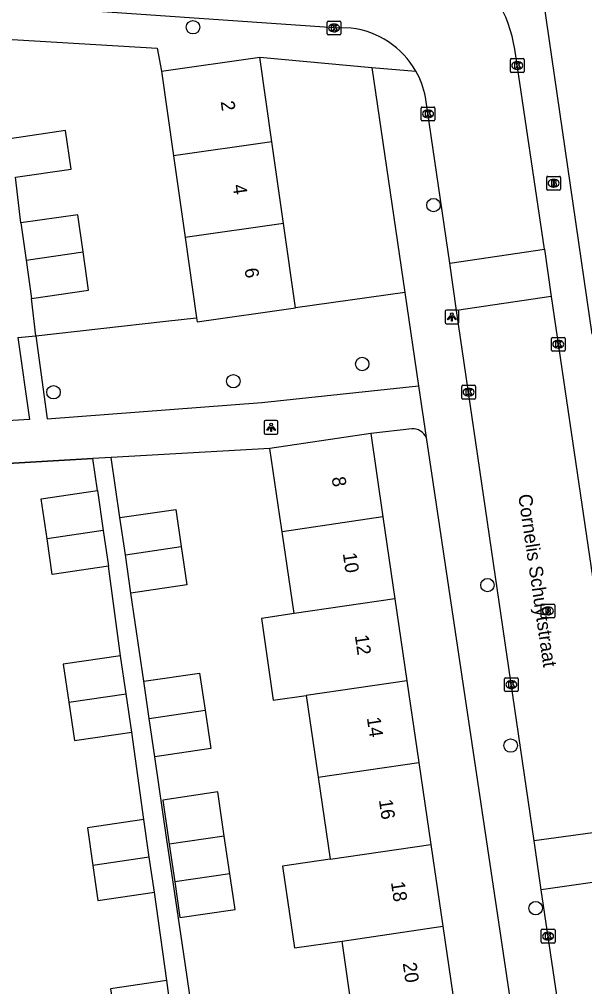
# Model space of a CAD drawing. Extents: x 159053 to 160041, y 380450 to 381422.
# Drawn here: x 159405.9 to 159447, y 381049.8 to 381120.2 of the extents above; entities that cross this region are included whole.
import ezdxf

# ---------------------------------------------------------------- set-up
doc = ezdxf.new("R2010")
doc.units = 0
for name, color, linetype in [('IMGEO_Boom', 7, 'Continuous'), ('IMGEO_Brandkraan', 7, 'Continuous'), ('IMGEO_Groenvoorziening', 7, 'Continuous'), ('IMGEO_Kolk', 7, 'Continuous'), ('IMGEO_Lichtpunt', 7, 'Continuous'), ('IMGEO_Muur', 7, 'Continuous'), ('IMGEO_Openbare_ruimte_label', 7, 'Continuous'), ('IMGEO_Pand', 7, 'Continuous'), ('IMGEO_Pand_nummerreeks', 7, 'Continuous'), ('IMGEO_Rijbaan_lokaal_open', 7, 'Continuous'), ('IMGEO_Rioolput', 7, 'Continuous'), ('IMGEO_Voetpad_open', 7, 'Continuous')]:
    doc.layers.add(name, color=color, linetype=linetype)

msp = doc.modelspace()

# ---------------------------------------------------------------- linework, layer by layer
at = {"layer": 'IMGEO_Boom'}
for centre in [(159418.511, 381119.583), (159436.016, 381106.642), (159430.829, 381095.081), (159421.453, 381093.827), (159408.362, 381093.023), (159439.94, 381078.991), (159441.63, 381067.311), (159443.451, 381055.482)]:
    msp.add_circle(centre, 0.489, dxfattribs=at)
at = {"layer": 'IMGEO_Brandkraan'}
for p, q in [((159444.251, 381107.808), (159444.251, 381108.66)), ((159444.326, 381108.734), (159445.178, 381108.734)), ((159444.739, 381108.514), (159444.764, 381108.514)), ((159445.252, 381108.66), (159445.252, 381107.808)), ((159445.178, 381107.734), (159444.326, 381107.734)), ((159444.762, 381107.954), (159444.737, 381107.954))]:
    msp.add_line(p, q, dxfattribs=at)
for points in [[(159444.251, 381107.808), (159444.251, 381108.66)], [(159444.326, 381108.734), (159445.178, 381108.734)], [(159444.599, 381108.434), (159444.599, 381108.034), (159444.812, 381108.034)], [(159444.83, 381108.434), (159444.599, 381108.434)], [(159444.778, 381108.353), (159444.724, 381108.353), (159444.724, 381108.277)], [(159445.252, 381108.66), (159445.252, 381107.808)], [(159445.178, 381107.734), (159444.326, 381107.734)], [(159444.724, 381108.277), (159444.777, 381108.277)], [(159444.786, 381108.201), (159444.724, 381108.201), (159444.724, 381108.12)], [(159444.724, 381108.12), (159444.786, 381108.12)]]:
    msp.add_lwpolyline(points, dxfattribs=at)
for centre, radius, start, end in [((159444.328, 381108.658), 0.0765, 91.55205, 178.44795), ((159444.328, 381108.658), 0.0765, 91.55205, 178.44795), ((159444.779, 381108.315), 0.0379, 267.82845, 90.93552), ((159444.834, 381108.289), 0.145, 59.4692, 91.53667), ((159444.859, 381108.336), 0.0922, 285.51372, 58.15012), ((159445.176, 381108.658), 0.0765, 1.55205, 88.44795), ((159445.176, 381108.658), 0.0765, 1.55205, 88.44795), ((159444.328, 381107.81), 0.0765, 181.55205, 268.44795), ((159444.328, 381107.81), 0.0765, 181.55205, 268.44795), ((159444.787, 381108.16), 0.0404, 269.87594, 90.50774), ((159444.818, 381108.285), 0.251, 268.66757, 293.53466), ((159444.864, 381108.144), 0.105, 301.31148, 78.98903), ((159445.176, 381107.81), 0.0765, 271.55205, 358.44795), ((159445.176, 381107.81), 0.0765, 271.55205, 358.44795)]:
    msp.add_arc(centre, radius, start, end, dxfattribs=at)
for centre, major_axis, ratio, start_param, end_param in [((159444.738, 381108.234), (-0.387, 0.002), 0.722429, 4.712389, 7.853982), ((159444.763, 381108.234), (-0.39, 0.002), 0.717154, 1.570796, 4.712389)]:
    msp.add_ellipse(centre, major_axis=major_axis, ratio=ratio, start_param=start_param, end_param=end_param, dxfattribs=at)
at = {"layer": 'IMGEO_Groenvoorziening'}
for points in [[(159433.919, 381100.289), (159425.977, 381099.157)], [(159407.074, 381097.138), (159416.536, 381098.195), (159418.775, 381098.445)]]:
    msp.add_lwpolyline(points, dxfattribs=at)
at = {"layer": 'IMGEO_Kolk'}
for p, q in [((159428.276, 381119.106), (159428.276, 381119.958)), ((159428.351, 381120.032), (159429.203, 381120.032)), ((159428.764, 381119.812), (159428.789, 381119.812)), ((159429.277, 381119.958), (159429.277, 381119.106)), ((159429.203, 381119.032), (159428.351, 381119.032)), ((159428.787, 381119.252), (159428.762, 381119.252)), ((159441.607, 381116.372), (159441.607, 381117.224)), ((159441.682, 381117.298), (159442.534, 381117.298)), ((159442.095, 381117.078), (159442.12, 381117.078)), ((159442.608, 381117.224), (159442.608, 381116.372)), ((159442.534, 381116.298), (159441.682, 381116.298)), ((159442.118, 381116.518), (159442.093, 381116.518)), ((159435.115, 381112.852), (159435.115, 381113.704)), ((159435.19, 381113.778), (159436.042, 381113.778)), ((159435.603, 381113.558), (159435.628, 381113.558)), ((159436.116, 381113.704), (159436.116, 381112.852)), ((159436.042, 381112.778), (159435.19, 381112.778)), ((159435.626, 381112.998), (159435.601, 381112.998)), ((159444.596, 381096.091), (159444.596, 381096.943)), ((159444.671, 381097.017), (159445.523, 381097.017)), ((159445.084, 381096.797), (159445.109, 381096.797)), ((159445.597, 381096.943), (159445.597, 381096.091)), ((159445.523, 381096.017), (159444.671, 381096.017)), ((159445.107, 381096.237), (159445.082, 381096.237)), ((159438.069, 381092.601), (159438.069, 381093.453)), ((159438.144, 381093.527), (159438.996, 381093.527)), ((159438.557, 381093.307), (159438.582, 381093.307)), ((159439.07, 381093.453), (159439.07, 381092.601)), ((159438.996, 381092.527), (159438.144, 381092.527)), ((159438.58, 381092.747), (159438.555, 381092.747)), ((159441.18, 381071.321), (159441.18, 381072.173)), ((159441.255, 381072.247), (159442.107, 381072.247)), ((159441.668, 381072.027), (159441.693, 381072.027)), ((159442.181, 381072.173), (159442.181, 381071.321)), ((159442.107, 381071.247), (159441.255, 381071.247)), ((159441.691, 381071.467), (159441.666, 381071.467)), ((159443.856, 381053.021), (159443.856, 381053.873)), ((159443.931, 381053.947), (159444.783, 381053.947)), ((159444.344, 381053.727), (159444.369, 381053.727)), ((159444.857, 381053.873), (159444.857, 381053.021)), ((159444.783, 381052.947), (159443.931, 381052.947)), ((159444.367, 381053.167), (159444.342, 381053.167))]:
    msp.add_line(p, q, dxfattribs=at)
for points in [[(159428.276, 381119.106), (159428.276, 381119.958)], [(159428.351, 381120.032), (159429.203, 381120.032)], [(159428.597, 381119.732), (159428.72, 381119.732), (159428.72, 381119.581), (159428.85, 381119.732), (159429.014, 381119.732), (159428.868, 381119.581), (159429.021, 381119.332), (159428.869, 381119.332), (159428.784, 381119.496), (159428.72, 381119.429), (159428.72, 381119.332), (159428.597, 381119.332), (159428.597, 381119.732)], [(159429.277, 381119.958), (159429.277, 381119.106)], [(159429.203, 381119.032), (159428.351, 381119.032)], [(159441.607, 381116.372), (159441.607, 381117.224)], [(159441.682, 381117.298), (159442.534, 381117.298)], [(159441.928, 381116.998), (159442.051, 381116.998), (159442.051, 381116.847), (159442.181, 381116.998), (159442.345, 381116.998), (159442.199, 381116.847), (159442.352, 381116.598), (159442.2, 381116.598), (159442.115, 381116.762), (159442.051, 381116.695), (159442.051, 381116.598), (159441.928, 381116.598), (159441.928, 381116.998)], [(159442.608, 381117.224), (159442.608, 381116.372)], [(159442.534, 381116.298), (159441.682, 381116.298)], [(159435.115, 381112.852), (159435.115, 381113.704)], [(159435.19, 381113.778), (159436.042, 381113.778)], [(159435.436, 381113.478), (159435.559, 381113.478), (159435.559, 381113.327), (159435.689, 381113.478), (159435.853, 381113.478), (159435.707, 381113.327), (159435.86, 381113.078), (159435.708, 381113.078), (159435.623, 381113.242), (159435.559, 381113.175), (159435.559, 381113.078), (159435.436, 381113.078), (159435.436, 381113.478)], [(159436.116, 381113.704), (159436.116, 381112.852)], [(159436.042, 381112.778), (159435.19, 381112.778)], [(159444.596, 381096.091), (159444.596, 381096.943)], [(159444.671, 381097.017), (159445.523, 381097.017)], [(159444.917, 381096.717), (159445.04, 381096.717), (159445.04, 381096.566), (159445.17, 381096.717), (159445.334, 381096.717), (159445.188, 381096.566), (159445.341, 381096.317), (159445.189, 381096.317), (159445.104, 381096.481), (159445.04, 381096.414), (159445.04, 381096.317), (159444.917, 381096.317), (159444.917, 381096.717)], [(159445.597, 381096.943), (159445.597, 381096.091)], [(159445.523, 381096.017), (159444.671, 381096.017)], [(159438.069, 381092.601), (159438.069, 381093.453)], [(159438.144, 381093.527), (159438.996, 381093.527)], [(159438.39, 381093.227), (159438.513, 381093.227), (159438.513, 381093.076), (159438.643, 381093.227), (159438.807, 381093.227), (159438.661, 381093.076), (159438.814, 381092.827), (159438.662, 381092.827), (159438.577, 381092.991), (159438.513, 381092.924), (159438.513, 381092.827), (159438.39, 381092.827), (159438.39, 381093.227)], [(159439.07, 381093.453), (159439.07, 381092.601)], [(159438.996, 381092.527), (159438.144, 381092.527)], [(159441.18, 381071.321), (159441.18, 381072.173)], [(159441.255, 381072.247), (159442.107, 381072.247)], [(159441.501, 381071.947), (159441.624, 381071.947), (159441.624, 381071.796), (159441.754, 381071.947), (159441.918, 381071.947), (159441.772, 381071.796), (159441.925, 381071.547), (159441.773, 381071.547), (159441.688, 381071.711), (159441.624, 381071.644), (159441.624, 381071.547), (159441.501, 381071.547), (159441.501, 381071.947)], [(159442.181, 381072.173), (159442.181, 381071.321)], [(159442.107, 381071.247), (159441.255, 381071.247)], [(159443.856, 381053.021), (159443.856, 381053.873)], [(159443.931, 381053.947), (159444.783, 381053.947)], [(159444.177, 381053.647), (159444.3, 381053.647), (159444.3, 381053.496), (159444.43, 381053.647), (159444.594, 381053.647), (159444.448, 381053.496), (159444.601, 381053.247), (159444.449, 381053.247), (159444.364, 381053.411), (159444.3, 381053.344), (159444.3, 381053.247), (159444.177, 381053.247), (159444.177, 381053.647)], [(159444.857, 381053.873), (159444.857, 381053.021)], [(159444.783, 381052.947), (159443.931, 381052.947)]]:
    msp.add_lwpolyline(points, dxfattribs=at)
for centre, start, end in [((159428.353, 381119.956), 91.55205, 178.44795), ((159428.353, 381119.956), 91.55205, 178.44795), ((159429.201, 381119.956), 1.55205, 88.44795), ((159429.201, 381119.956), 1.55205, 88.44795), ((159428.353, 381119.108), 181.55205, 268.44795), ((159428.353, 381119.108), 181.55205, 268.44795), ((159429.201, 381119.108), 271.55205, 358.44795), ((159429.201, 381119.108), 271.55205, 358.44795), ((159441.684, 381117.222), 91.55205, 178.44795), ((159441.684, 381117.222), 91.55205, 178.44795), ((159442.532, 381117.222), 1.55205, 88.44795), ((159442.532, 381117.222), 1.55205, 88.44795), ((159441.684, 381116.374), 181.55205, 268.44795), ((159441.684, 381116.374), 181.55205, 268.44795), ((159442.532, 381116.374), 271.55205, 358.44795), ((159442.532, 381116.374), 271.55205, 358.44795), ((159435.192, 381113.702), 91.55205, 178.44795), ((159435.192, 381113.702), 91.55205, 178.44795), ((159436.04, 381113.702), 1.55205, 88.44795), ((159436.04, 381113.702), 1.55205, 88.44795), ((159435.192, 381112.854), 181.55205, 268.44795), ((159435.192, 381112.854), 181.55205, 268.44795), ((159436.04, 381112.854), 271.55205, 358.44795), ((159436.04, 381112.854), 271.55205, 358.44795), ((159444.673, 381096.941), 91.55205, 178.44795), ((159444.673, 381096.941), 91.55205, 178.44795), ((159445.521, 381096.941), 1.55205, 88.44795), ((159445.521, 381096.941), 1.55205, 88.44795), ((159444.673, 381096.093), 181.55205, 268.44795), ((159444.673, 381096.093), 181.55205, 268.44795), ((159445.521, 381096.093), 271.55205, 358.44795), ((159445.521, 381096.093), 271.55205, 358.44795), ((159438.146, 381093.451), 91.55205, 178.44795), ((159438.146, 381093.451), 91.55205, 178.44795), ((159438.994, 381093.451), 1.55205, 88.44795), ((159438.994, 381093.451), 1.55205, 88.44795), ((159438.146, 381092.603), 181.55205, 268.44795), ((159438.146, 381092.603), 181.55205, 268.44795), ((159438.994, 381092.603), 271.55205, 358.44795), ((159438.994, 381092.603), 271.55205, 358.44795), ((159441.257, 381072.171), 91.55205, 178.44795), ((159441.257, 381072.171), 91.55205, 178.44795), ((159442.105, 381072.171), 1.55205, 88.44795), ((159442.105, 381072.171), 1.55205, 88.44795), ((159441.257, 381071.323), 181.55205, 268.44795), ((159441.257, 381071.323), 181.55205, 268.44795), ((159442.105, 381071.323), 271.55205, 358.44795), ((159442.105, 381071.323), 271.55205, 358.44795), ((159443.933, 381053.871), 91.55205, 178.44795), ((159443.933, 381053.871), 91.55205, 178.44795), ((159444.781, 381053.871), 1.55205, 88.44795), ((159444.781, 381053.871), 1.55205, 88.44795), ((159443.933, 381053.023), 181.55205, 268.44795), ((159443.933, 381053.023), 181.55205, 268.44795), ((159444.781, 381053.023), 271.55205, 358.44795), ((159444.781, 381053.023), 271.55205, 358.44795)]:
    msp.add_arc(centre, 0.0765, start, end, dxfattribs=at)
for centre, major_axis, ratio, start_param, end_param in [((159428.763, 381119.532), (-0.387, 0.002), 0.722429, 4.712389, 7.853982), ((159428.788, 381119.532), (-0.39, 0.002), 0.717154, 1.570796, 4.712389), ((159442.094, 381116.798), (-0.387, 0.002), 0.722429, 4.712389, 7.853982), ((159442.119, 381116.798), (-0.39, 0.002), 0.717154, 1.570796, 4.712389), ((159435.602, 381113.278), (-0.387, 0.002), 0.722429, 4.712389, 7.853982), ((159435.627, 381113.278), (-0.39, 0.002), 0.717154, 1.570796, 4.712389), ((159445.083, 381096.517), (-0.387, 0.002), 0.722429, 4.712389, 7.853982), ((159445.108, 381096.517), (-0.39, 0.002), 0.717154, 1.570796, 4.712389), ((159438.556, 381093.027), (-0.387, 0.002), 0.722429, 4.712389, 7.853982), ((159438.581, 381093.027), (-0.39, 0.002), 0.717154, 1.570796, 4.712389), ((159441.667, 381071.747), (-0.387, 0.002), 0.722429, 4.712389, 7.853982), ((159441.692, 381071.747), (-0.39, 0.002), 0.717154, 1.570796, 4.712389), ((159444.343, 381053.447), (-0.387, 0.002), 0.722429, 4.712389, 7.853982), ((159444.368, 381053.447), (-0.39, 0.002), 0.717154, 1.570796, 4.712389)]:
    msp.add_ellipse(centre, major_axis=major_axis, ratio=ratio, start_param=start_param, end_param=end_param, dxfattribs=at)
at = {"layer": 'IMGEO_Lichtpunt'}
for p, q in [((159436.858, 381098.913), (159436.858, 381098.106)), ((159436.858, 381098.913), (159436.858, 381098.106)), ((159437.76, 381099.008), (159436.952, 381099.008)), ((159437.76, 381099.008), (159436.952, 381099.008)), ((159437.854, 381098.106), (159437.854, 381098.913)), ((159437.854, 381098.106), (159437.854, 381098.913)), ((159436.952, 381098.012), (159437.76, 381098.012)), ((159436.952, 381098.012), (159437.76, 381098.012)), ((159423.699, 381090.871), (159423.699, 381090.064)), ((159423.699, 381090.871), (159423.699, 381090.064)), ((159424.601, 381090.966), (159423.793, 381090.966)), ((159424.601, 381090.966), (159423.793, 381090.966)), ((159424.695, 381090.064), (159424.695, 381090.871)), ((159424.695, 381090.064), (159424.695, 381090.871)), ((159423.793, 381089.97), (159424.601, 381089.97)), ((159423.793, 381089.97), (159424.601, 381089.97))]:
    msp.add_line(p, q, dxfattribs=at)
for points in [[(159437.232, 381098.577), (159437.271, 381098.549), (159437.083, 381098.287), (159437.045, 381098.314), (159437.232, 381098.577)], [(159437.334, 381098.529), (159437.381, 381098.529), (159437.381, 381098.207), (159437.334, 381098.207), (159437.334, 381098.529)], [(159437.444, 381098.549), (159437.482, 381098.576), (159437.669, 381098.314), (159437.63, 381098.286), (159437.444, 381098.549)], [(159424.073, 381090.535), (159424.112, 381090.507), (159423.924, 381090.245), (159423.886, 381090.272), (159424.073, 381090.535)], [(159424.175, 381090.487), (159424.222, 381090.487), (159424.222, 381090.165), (159424.175, 381090.165), (159424.175, 381090.487)], [(159424.285, 381090.507), (159424.323, 381090.534), (159424.51, 381090.272), (159424.471, 381090.244), (159424.285, 381090.507)]]:
    msp.add_lwpolyline(points, dxfattribs=at)
for centre in [(159437.357, 381098.711), (159424.198, 381090.669)]:
    msp.add_circle(centre, 0.0994, dxfattribs=at)
for centre, start, end in [((159436.952, 381098.913), 90, 180), ((159436.952, 381098.913), 90, 180), ((159437.76, 381098.913), 0, 90), ((159437.76, 381098.913), 0, 90), ((159436.952, 381098.106), 180, 270), ((159436.952, 381098.106), 180, 270), ((159437.76, 381098.106), 270, 0), ((159437.76, 381098.106), 270, 360), ((159423.793, 381090.871), 90, 180), ((159423.793, 381090.871), 90, 180), ((159424.601, 381090.871), 0, 90), ((159424.601, 381090.871), 0, 90), ((159423.793, 381090.064), 180, 270), ((159423.793, 381090.064), 180, 270), ((159424.601, 381090.064), 270, 0), ((159424.601, 381090.064), 270, 360)]:
    msp.add_arc(centre, 0.0946, start, end, dxfattribs=at)
at = {"layer": 'IMGEO_Muur'}
for points in [[(159404.13, 381118.764), (159415.898, 381118.062), (159416.221, 381116.379)], [(159424.112, 381088.939), (159412.558, 381088.272)], [(159399.645, 381087.527), (159411.222, 381088.195)]]:
    msp.add_lwpolyline(points, dxfattribs=at)
at = {"layer": 'IMGEO_Pand'}
for points in [[(159416.221, 381116.379), (159423.379, 381117.398)], [(159424.255, 381111.248), (159423.379, 381117.398)], [(159416.221, 381116.379), (159417.097, 381110.227)], [(159405.597, 381108.673), (159409.655, 381109.263), (159409.248, 381112.063), (159405.19, 381111.473)], [(159424.255, 381111.248), (159417.097, 381110.227)], [(159425.101, 381105.308), (159424.255, 381111.248)], [(159417.097, 381110.227), (159417.943, 381104.288)], [(159410.531, 381103.232), (159410.138, 381105.937), (159405.984, 381105.345)], [(159405.984, 381105.345), (159406.369, 381102.639)], [(159425.101, 381105.308), (159417.943, 381104.288)], [(159425.977, 381099.157), (159425.101, 381105.308)], [(159417.943, 381104.288), (159418.775, 381098.445)], [(159406.369, 381102.639), (159410.531, 381103.232)], [(159406.766, 381099.855), (159410.92, 381100.447), (159410.531, 381103.232)], [(159406.369, 381102.639), (159406.766, 381099.855)], [(159418.775, 381098.445), (159418.819, 381098.137), (159425.977, 381099.157)], [(159431.45, 381090.013), (159424.112, 381088.939)], [(159431.45, 381090.013), (159432.338, 381083.946)], [(159425, 381082.873), (159424.836, 381083.992), (159424.112, 381088.939)], [(159407.891, 381082.36), (159407.464, 381085.276), (159411.561, 381085.875)], [(159411.561, 381085.875), (159411.988, 381082.96)], [(159413.197, 381083.906), (159417.254, 381084.499), (159417.649, 381081.798)], [(159413.592, 381081.205), (159413.197, 381083.906)], [(159432.338, 381083.946), (159425, 381082.873)], [(159432.338, 381083.946), (159433.209, 381077.989)], [(159411.988, 381082.96), (159407.891, 381082.36)], [(159412.366, 381080.373), (159408.269, 381079.774), (159407.891, 381082.36)], [(159411.988, 381082.96), (159412.366, 381080.373)], [(159425.871, 381076.916), (159425, 381082.873)], [(159413.592, 381081.205), (159417.649, 381081.798)], [(159417.649, 381081.798), (159418.058, 381079.008), (159414.001, 381078.415)], [(159414.001, 381078.415), (159413.592, 381081.205)], [(159433.209, 381077.989), (159425.871, 381076.916)], [(159433.209, 381077.989), (159434.081, 381072.032)], [(159425.871, 381076.916), (159423.488, 381076.567), (159424.36, 381070.61), (159426.743, 381070.959)], [(159413.242, 381073.847), (159409.077, 381073.238), (159409.483, 381070.465)], [(159413.647, 381071.075), (159413.242, 381073.847)], [(159414.94, 381071.992), (159418.997, 381072.585), (159419.392, 381069.884)], [(159415.335, 381069.291), (159414.94, 381071.992)], [(159434.081, 381072.032), (159426.743, 381070.959)], [(159434.081, 381072.032), (159434.952, 381066.076)], [(159409.483, 381070.465), (159413.647, 381071.075)], [(159414.055, 381068.292), (159413.647, 381071.075)], [(159409.483, 381070.465), (159409.89, 381067.683), (159414.055, 381068.292)], [(159426.743, 381070.959), (159427.614, 381065.003)], [(159415.335, 381069.291), (159419.392, 381069.884)], [(159419.392, 381069.884), (159419.801, 381067.094), (159415.744, 381066.501)], [(159415.744, 381066.501), (159415.335, 381069.291)], [(159427.614, 381065.003), (159434.952, 381066.076)], [(159434.952, 381066.076), (159435.824, 381060.119)], [(159427.614, 381065.003), (159428.486, 381059.046)], [(159420.792, 381060.733), (159420.719, 381061.231), (159420.323, 381063.937), (159416.316, 381063.351), (159416.712, 381060.638), (159416.784, 381060.147)], [(159414.934, 381061.931), (159410.831, 381061.33), (159411.217, 381058.591)], [(159415.335, 381059.194), (159414.934, 381061.931)], [(159420.792, 381060.733), (159416.784, 381060.147)], [(159421.195, 381057.98), (159420.792, 381060.733)], [(159416.784, 381060.147), (159417.187, 381057.394)], [(159428.486, 381059.046), (159435.824, 381060.119)], [(159435.824, 381060.119), (159436.695, 381054.163)], [(159415.335, 381059.194), (159411.217, 381058.591)], [(159415.709, 381056.639), (159415.335, 381059.194)], [(159411.217, 381058.591), (159411.591, 381056.037), (159415.709, 381056.639)], [(159428.486, 381059.046), (159425.034, 381058.541), (159425.905, 381052.585), (159429.357, 381053.09)], [(159421.195, 381057.98), (159417.187, 381057.394)], [(159417.187, 381057.394), (159417.567, 381054.793), (159421.575, 381055.379), (159421.195, 381057.98)], [(159429.357, 381053.09), (159436.695, 381054.163)], [(159436.695, 381054.163), (159437.567, 381048.206)], [(159430.229, 381047.133), (159429.357, 381053.09)], [(159416.611, 381050.223), (159412.52, 381049.624), (159412.946, 381046.717)], [(159416.998, 381047.31), (159416.611, 381050.223)]]:
    msp.add_lwpolyline(points, dxfattribs=at)
at = {"layer": 'IMGEO_Rijbaan_lokaal_open'}
for points in [[(159430.026, 381119.52), (159428.777, 381119.532), (159411.579, 381120.723)], [(159444.103, 381103.428), (159441.932, 381117.978)], [(159437.198, 381102.422), (159435.439, 381114.494)], [(159437.198, 381102.422), (159444.103, 381103.428)], [(159444.103, 381103.428), (159444.583, 381100.003)], [(159437.701, 381098.967), (159437.198, 381102.422)], [(159444.583, 381100.003), (159437.701, 381098.967)], [(159444.583, 381100.003), (159450.287, 381061.32)], [(159443.344, 381060.378), (159437.701, 381098.967)], [(159450.287, 381061.32), (159443.344, 381060.378)], [(159443.858, 381056.823), (159443.344, 381060.378)], [(159450.806, 381057.803), (159443.858, 381056.823)], [(159451.207, 381006.916), (159447.686, 381030.883), (159446.657, 381037.89), (159443.858, 381056.823)]]:
    msp.add_lwpolyline(points, dxfattribs=at)
for centre, radius, start, end in [((159432.499, 381116.558), 9.539, 8.55949, 55.14213), ((159429.251, 381113.257), 6.311, 29.85069, 82.94945), ((159429.239, 381113.255), 6.323, 11.30283, 29.80926)]:
    msp.add_arc(centre, radius, start, end, dxfattribs=at)
at = {"layer": 'IMGEO_Rioolput'}
for p, q in [((159443.841, 381076.683), (159443.841, 381077.535)), ((159443.916, 381077.609), (159444.768, 381077.609)), ((159444.329, 381077.389), (159444.354, 381077.389)), ((159444.842, 381077.535), (159444.842, 381076.683)), ((159444.352, 381076.829), (159444.327, 381076.829)), ((159444.768, 381076.609), (159443.916, 381076.609))]:
    msp.add_line(p, q, dxfattribs=at)
for points in [[(159443.841, 381076.683), (159443.841, 381077.535)], [(159443.916, 381077.609), (159444.768, 381077.609)], [(159444.842, 381077.535), (159444.842, 381076.683)], [(159444.43, 381077.307), (159444.178, 381077.309), (159444.178, 381076.909)], [(159444.178, 381076.909), (159444.302, 381076.909), (159444.302, 381077.071), (159444.313, 381077.071)], [(159444.356, 381077.228), (159444.302, 381077.228), (159444.302, 381077.147)], [(159444.302, 381077.147), (159444.354, 381077.147)], [(159444.36, 381077.042), (159444.431, 381076.909), (159444.571, 381076.909), (159444.506, 381077.035)], [(159444.768, 381076.609), (159443.916, 381076.609)]]:
    msp.add_lwpolyline(points, dxfattribs=at)
for centre, radius, start, end in [((159443.918, 381077.533), 0.0765, 91.55205, 178.44795), ((159443.918, 381077.533), 0.0765, 91.55205, 178.44795), ((159444.766, 381077.533), 0.0765, 1.55205, 88.44795), ((159444.766, 381077.533), 0.0765, 1.55205, 88.44795), ((159443.918, 381076.685), 0.0765, 181.55205, 268.44795), ((159443.918, 381076.685), 0.0765, 181.55205, 268.44795), ((159444.312, 381077.018), 0.0533, 26.02933, 88.69889), ((159444.338, 381077.336), 0.19, 274.7715, 282.96867), ((159444.362, 381077.132), 0.0964, 77.00612, 93.18647), ((159444.376, 381077.189), 0.0378, 276.66336, 79.67722), ((159444.429, 381077.197), 0.109, 350.36119, 89.41601), ((159444.427, 381077.197), 0.112, 277.58423, 350.98172), ((159444.411, 381076.982), 0.108, 29.51342, 73.79051), ((159444.766, 381076.685), 0.0765, 271.55205, 358.44795), ((159444.766, 381076.685), 0.0765, 271.55205, 358.44795)]:
    msp.add_arc(centre, radius, start, end, dxfattribs=at)
for centre, major_axis, ratio, start_param, end_param in [((159444.328, 381077.109), (-0.387, 0.002), 0.722429, 4.712389, 7.853982), ((159444.353, 381077.109), (-0.39, 0.002), 0.717154, 1.570796, 4.712389)]:
    msp.add_ellipse(centre, major_axis=major_axis, ratio=ratio, start_param=start_param, end_param=end_param, dxfattribs=at)
at = {"layer": 'IMGEO_Voetpad_open'}
for points in [[(159441.426, 381139.219), (159442.648, 381130.967), (159447.531, 381097.239)], [(159404.13, 381118.764), (159415.898, 381118.062), (159416.221, 381116.379)], [(159423.379, 381117.398), (159431.519, 381116.656)], [(159431.519, 381116.656), (159434.725, 381116.398)], [(159431.519, 381116.656), (159433.919, 381100.289)], [(159405.984, 381105.345), (159405.597, 381108.673)], [(159433.919, 381100.289), (159434.916, 381093.497)], [(159407.074, 381097.138), (159406.766, 381099.855)], [(159405.771, 381097), (159407.074, 381097.138)], [(159407.074, 381097.138), (159407.89, 381091.079), (159423.532, 381092.279), (159434.916, 381093.497)], [(159405.771, 381097), (159406.616, 381091.043), (159401.768, 381090.741), (159394.783, 381089.998), (159385.967, 381088.539)], [(159434.916, 381093.497), (159435.479, 381089.722)], [(159434.441, 381090.362), (159431.45, 381090.013)], [(159435.479, 381089.722), (159448.874, 381000), (159449.622, 380994.989)], [(159424.112, 381088.939), (159412.558, 381088.272)], [(159411.222, 381088.195), (159399.645, 381087.527)], [(159412.558, 381088.272), (159411.222, 381088.195)], [(159411.561, 381085.875), (159411.222, 381088.195)], [(159413.197, 381083.906), (159412.558, 381088.272)], [(159413.242, 381073.847), (159412.366, 381080.373)], [(159414.94, 381071.992), (159414.001, 381078.415)], [(159414.934, 381061.931), (159414.055, 381068.292)], [(159418.426, 381048.166), (159417.949, 381051.477), (159417.076, 381057.378), (159416.597, 381060.621), (159415.744, 381066.501)], [(159416.611, 381050.223), (159415.709, 381056.639)]]:
    msp.add_lwpolyline(points, dxfattribs=at)
msp.add_arc((159434.497, 381089.291), 1.072, 23.68048, 93.00601, dxfattribs=at)

# ---------------------------------------------------------------- texts
at = {"layer": 'IMGEO_Openbare_ruimte_label'}
msp.add_text('Cornelis Schuytstraat', height=1, rotation=278.34087, dxfattribs=at).set_placement((159442.174, 381085.546))
at = {"layer": 'IMGEO_Pand_nummerreeks'}
for s, rotation, p in [('2', 278.10591, (159420.525, 381114.17)), ('4', 278.10591, (159421.392, 381108.088)), ('6', 278.10591, (159422.258, 381102.007)), ('8', 278.3243, (159428.603, 381086.815)), ('10', 278.3243, (159429.411, 381081.291)), ('12', 278.32487, (159430.287, 381075.315)), ('14', 278.3243, (159431.161, 381069.33)), ('16', 278.3243, (159432.036, 381063.349)), ('18', 278.32487, (159432.913, 381057.364)), ('20', 278.3243, (159433.773, 381051.472))]:
    msp.add_text(s, height=1, rotation=rotation, dxfattribs=at).set_placement(p)

doc.saveas('drawing.dxf')
